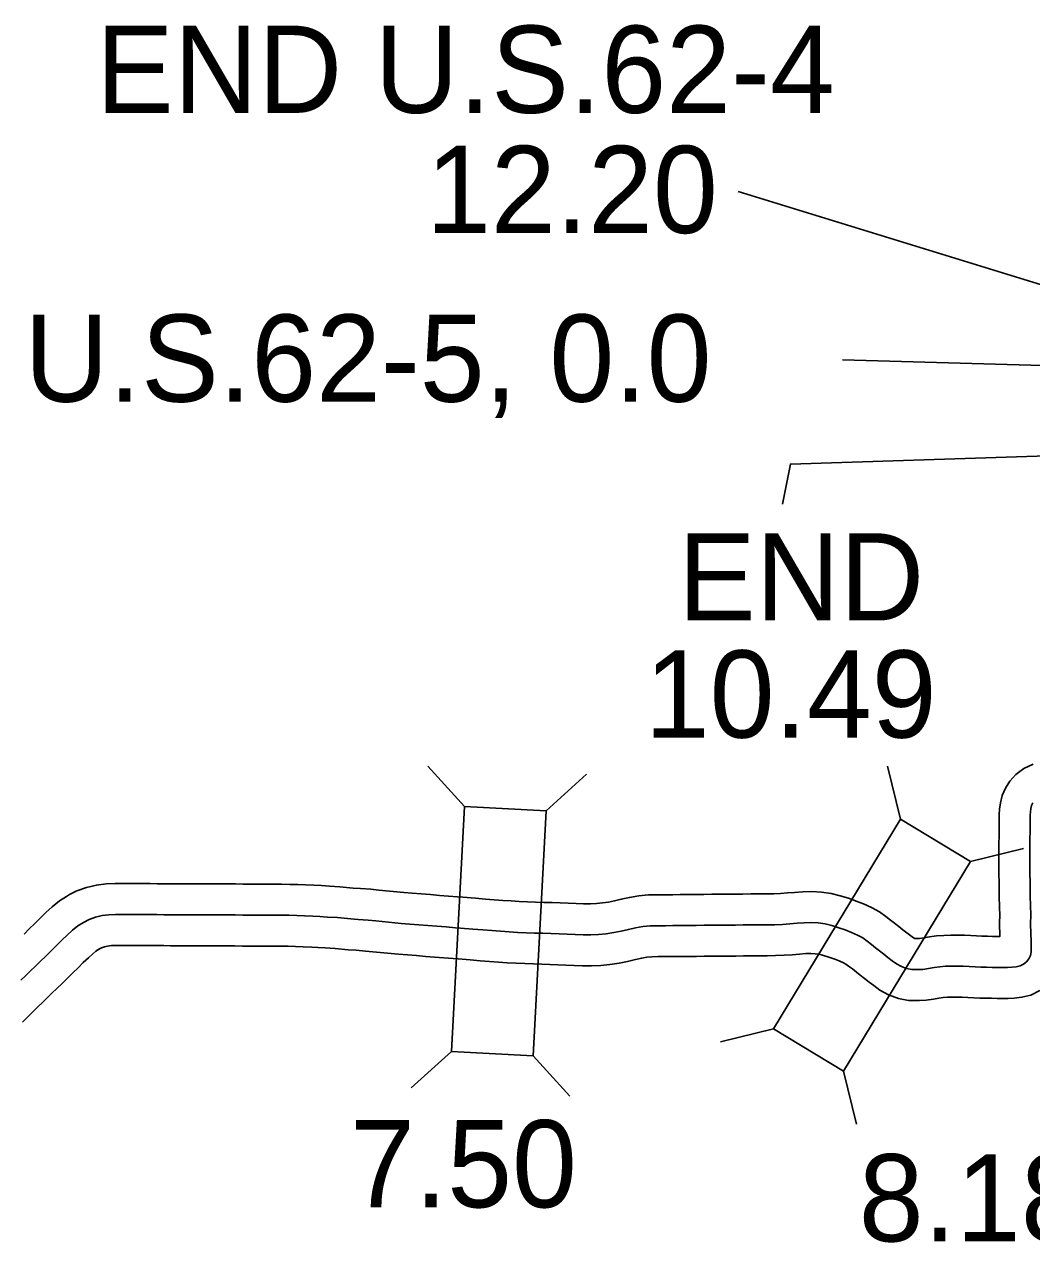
# Model space of a CAD drawing. Extents: x 31699 to 244310, y -8841 to 11474.
# Drawn here: x 137668.4 to 137993.7, y 961.1 to 1354.5 of the extents above; entities that cross this region are included whole.
import ezdxf

# ---------------------------------------------------------------- set-up
doc = ezdxf.new("R2010")
doc.units = 0
for name, color, linetype in [('B_Logo', 7, 'Continuous'), ('Level 55', 7, 'Continuous'), ('R_XS_EARTHWORK_STAGE1', 7, 'Continuous'), ('S_WALL', 7, 'Continuous'), ('S_WALL_ANNOT', 7, 'Continuous')]:
    doc.layers.add(name, color=color, linetype=linetype)

msp = doc.modelspace()

# ---------------------------------------------------------------- linework, layer by layer
at = {"layer": 'B_Logo'}
for points in [[(137933.47, 1062.08), (137935.54, 1061.28), (137937.45, 1060.44), (137939.12, 1059.49), (137940.57, 1058.45), (137941.92, 1057.39), (137943.25, 1056.36), (137944.57, 1055.32), (137945.89, 1054.26), (137947.26, 1053.21), (137948.65, 1052.14), (137950.08, 1051.11), (137951.63, 1050.24), (137953.28, 1049.66), (137955, 1049.34), (137957.25, 1049.28), (137958.56, 1049.37), (137960.37, 1049.64), (137962.2, 1049.95), (137964.05, 1050.2), (137965.91, 1050.36), (137967.79, 1050.43), (137969.69, 1050.43), (137971.61, 1050.37), (137973.54, 1050.27), (137975.44, 1050.17), (137977.31, 1050.1), (137979.13, 1050.05), (137980.91, 1050.01), (137982.62, 1049.99), (137984.27, 1049.97), (137985.83, 1049.99), (137987.31, 1050.04), (137988.69, 1050.2), (137989.96, 1050.52), (137991.09, 1051.06), (137992.04, 1051.8), (137992.77, 1052.76), (137993.26, 1053.87), (137993.49, 1055.06), (137993.57, 1056.32), (137993.54, 1057.62), (137993.51, 1058.96), (137993.42, 1060.36), (137993.43, 1061.81), (137993.33, 1063.19), (137993.34, 1064.67), (137993.37, 1066.2), (137993.41, 1067.77), (137993.27, 1069.23), (137993.3, 1070.78), (137993.22, 1072.26), (137993.16, 1073.68), (137993.24, 1075.21), (137993.16, 1076.66), (137993.15, 1078.18), (137993.12, 1079.75), (137993.1, 1081.36), (137993.07, 1083.05), (137993.06, 1084.79), (137993.05, 1086.57), (137993.08, 1088.36), (137993.11, 1090.13), (137993.14, 1091.87), (137993.18, 1093.54), (137993.21, 1095.12), (137993.22, 1096.6), (137993.23, 1097.93), (137993.24, 1099.14), (137993.28, 1100.23), (137993.41, 1101.26), (137993.67, 1102.24), (137994.07, 1103.18)], [(137687.43, 1064.54), (137689.34, 1065.5), (137691.35, 1066.23), (137693.46, 1066.73), (137695.62, 1067), (137697.82, 1067.1), (137698.79, 1067.07), (137702.26, 1067.09), (137704.5, 1067.07), (137706.74, 1067.05), (137708.98, 1067.04), (137711.21, 1067.03), (137713.42, 1067.02), (137715.64, 1067.01), (137717.86, 1067), (137720.09, 1067), (137722.07, 1067), (137724.64, 1066.99), (137726.96, 1066.98), (137729.3, 1066.97), (137731.68, 1066.96), (137734.07, 1066.95), (137736.49, 1066.93), (137738.92, 1066.9), (137741.36, 1066.88), (137743.82, 1066.88), (137746.3, 1066.88), (137748.79, 1066.87), (137751.3, 1066.85), (137753.82, 1066.81), (137756.32, 1066.73), (137758.81, 1066.62), (137761.52, 1066.55), (137763.77, 1066.45), (137766.26, 1066.25), (137769.48, 1066.06), (137773.76, 1065.64), (137776.2, 1065.49), (137779.43, 1065.25), (137781.85, 1065.02), (137790.07, 1064.2), (137792.91, 1063.99), (137795.78, 1063.76), (137798.69, 1063.53), (137801.63, 1063.29), (137804.6, 1063.05), (137807.58, 1062.81), (137809.24, 1062.7), (137813.18, 1062.39), (137816.44, 1062.09), (137819.32, 1061.87), (137822.15, 1061.66), (137824.96, 1061.47), (137827.72, 1061.31), (137830.44, 1061.2), (137833.14, 1061.1), (137835.81, 1061.01), (137838.44, 1060.91), (137841.05, 1060.81), (137843.65, 1060.7), (137846.25, 1060.61), (137848.82, 1060.55), (137851.34, 1060.54), (137853.83, 1060.64), (137856.29, 1060.87), (137858.72, 1061.23), (137861.1, 1061.7), (137863.44, 1062.25), (137865.78, 1062.79), (137868.14, 1063.2), (137870.53, 1063.42), (137872.94, 1063.46), (137875.38, 1063.46), (137877.85, 1063.47), (137880.34, 1063.5), (137882.85, 1063.53), (137885.36, 1063.56), (137887.88, 1063.58), (137890.41, 1063.6), (137892.94, 1063.61), (137895.48, 1063.64), (137898.01, 1063.66), (137900.55, 1063.69), (137903.08, 1063.71), (137905.63, 1063.74), (137908.18, 1063.76), (137910.71, 1063.79), (137913.18, 1063.89), (137915.59, 1064.06), (137917.93, 1064.26), (137920.24, 1064.43), (137922.51, 1064.49), (137924.76, 1064.37), (137927, 1064.03), (137929.2, 1063.49), (137931.36, 1062.82), (137933.47, 1062.08)], [(137667.21, 1045.83), (137668.75, 1047.32), (137670.34, 1048.85), (137671.97, 1050.41), (137673.62, 1052), (137675.3, 1053.65), (137676.99, 1055.33), (137678.72, 1057.03), (137680.46, 1058.74), (137682.21, 1060.4), (137683.91, 1061.98), (137685.62, 1063.37), (137687.43, 1064.54)]]:
    msp.add_lwpolyline(points, dxfattribs=at)
at = {"layer": 'Level 55'}
for p, q in [((137682, 1072.94), (137682.94, 1073.48)), ((137936.77, 1071.52), (137937.06, 1071.41)), ((137692.86, 1056.14), (137691.92, 1055.6)), ((137930.17, 1052.64), (137929.89, 1052.74))]:
    msp.add_line(p, q, dxfattribs=at)
for points in [[(137937.06, 1071.41), (137939.37, 1070.53), (137941.96, 1069.37), (137944.53, 1067.91), (137946.56, 1066.45), (137948.06, 1065.28), (137949.42, 1064.23), (137950.78, 1063.15), (137952.07, 1062.13), (137953.35, 1061.13), (137954.61, 1060.17), (137955.47, 1059.55), (137955.76, 1059.39), (137955.88, 1059.35), (137956.04, 1059.32), (137957.03, 1059.29), (137957.49, 1059.32), (137958.82, 1059.52), (137960.69, 1059.83), (137962.95, 1060.14), (137965.3, 1060.34), (137967.59, 1060.43), (137969.84, 1060.43), (137972.02, 1060.36), (137974.06, 1060.26), (137975.9, 1060.16), (137977.64, 1060.09), (137979.37, 1060.05), (137981.07, 1060.01), (137982.75, 1059.99), (137983.43, 1059.98), (137983.42, 1060.08), (137983.43, 1061.45), (137983.32, 1062.85), (137983.34, 1064.8), (137983.37, 1066.42), (137983.4, 1067.41), (137983.26, 1068.85), (137983.29, 1070.62), (137983.23, 1071.77), (137983.14, 1073.72), (137983.22, 1075.22), (137983.16, 1076.36), (137983.15, 1078.06), (137983.13, 1079.59), (137983.1, 1081.21), (137983.07, 1082.93), (137983.06, 1084.73), (137983.05, 1086.62), (137983.08, 1088.51), (137983.11, 1090.33), (137983.15, 1092.09), (137983.18, 1093.73), (137983.21, 1095.24), (137983.22, 1096.68), (137983.23, 1098.01), (137983.24, 1099.36), (137983.3, 1101.06), (137983.58, 1103.17), (137984.17, 1105.48), (137985.19, 1107.84), (137986.62, 1110.13), (137988.59, 1112.3), (137991.15, 1114.22), (137994.2, 1115.57)], [(137682.94, 1073.48), (137685.37, 1074.7), (137688.48, 1075.83), (137691.67, 1076.58), (137694.77, 1076.98), (137697.75, 1077.1), (137698.91, 1077.07), (137702.28, 1077.09), (137704.58, 1077.07), (137706.79, 1077.05), (137709.03, 1077.04), (137711.27, 1077.03), (137713.47, 1077.02), (137715.67, 1077.01), (137717.87, 1077), (137720.11, 1077), (137722.11, 1077), (137724.67, 1076.99), (137726.98, 1076.98), (137729.35, 1076.97), (137731.73, 1076.96), (137734.15, 1076.95), (137736.58, 1076.93), (137739, 1076.9), (137741.41, 1076.88), (137743.83, 1076.88), (137746.31, 1076.88), (137748.84, 1076.87), (137751.42, 1076.85), (137754.06, 1076.81), (137756.71, 1076.73), (137759.17, 1076.61), (137761.86, 1076.54), (137764.38, 1076.43), (137766.95, 1076.23), (137770.27, 1076.03), (137774.56, 1075.61), (137776.89, 1075.46), (137780.27, 1075.21), (137782.81, 1074.97), (137790.94, 1074.16), (137793.67, 1073.96), (137796.57, 1073.73), (137799.5, 1073.5), (137802.44, 1073.25), (137805.39, 1073.02), (137808.31, 1072.79), (137809.97, 1072.68), (137814.04, 1072.35), (137817.28, 1072.05), (137820.06, 1071.84), (137822.86, 1071.63), (137825.57, 1071.45), (137828.21, 1071.3), (137830.84, 1071.19), (137833.49, 1071.09), (137836.16, 1071), (137838.82, 1070.91), (137841.46, 1070.8), (137844.04, 1070.69), (137846.54, 1070.61), (137848.96, 1070.55), (137851.16, 1070.54), (137853.16, 1070.62), (137855.08, 1070.8), (137857.02, 1071.09), (137859, 1071.47), (137861.16, 1071.98), (137863.78, 1072.6), (137866.83, 1073.12), (137869.99, 1073.41), (137872.86, 1073.46), (137875.36, 1073.46), (137877.77, 1073.47), (137880.22, 1073.5), (137882.73, 1073.53), (137885.26, 1073.56), (137887.8, 1073.58), (137890.35, 1073.6), (137892.87, 1073.61), (137895.38, 1073.64), (137897.91, 1073.66), (137900.44, 1073.69), (137902.97, 1073.71), (137905.54, 1073.74), (137908.09, 1073.76), (137910.45, 1073.79), (137912.62, 1073.88), (137914.81, 1074.03), (137917.14, 1074.23), (137919.73, 1074.42), (137922.65, 1074.5), (137925.78, 1074.33), (137928.95, 1073.85), (137931.89, 1073.13), (137934.5, 1072.31), (137936.77, 1071.52)], [(137668.27, 1060.76), (137669.96, 1062.43), (137671.71, 1064.16), (137673.51, 1065.93), (137675.36, 1067.69), (137677.35, 1069.53), (137679.73, 1071.47), (137682, 1072.94)], [(137667.78, 1032.34), (137668.59, 1033.14), (137670.43, 1034.97), (137671.29, 1035.82), (137672.71, 1037.22), (137674.19, 1038.66), (137675.7, 1040.13), (137677.26, 1041.63), (137678.89, 1043.19), (137680.59, 1044.83), (137682.32, 1046.53), (137684.03, 1048.22), (137685.72, 1049.9), (137687.41, 1051.55), (137689.06, 1053.12), (137690.47, 1054.42), (137691.51, 1055.27), (137692.86, 1056.14)], [(137691.92, 1055.6), (137693.3, 1056.3), (137694.22, 1056.63), (137695.25, 1056.88), (137696.47, 1057.03), (137697.88, 1057.09), (137698.66, 1057.07), (137702.24, 1057.09), (137704.42, 1057.07), (137706.69, 1057.05), (137708.93, 1057.04), (137711.15, 1057.03), (137713.38, 1057.02), (137715.61, 1057.01), (137717.85, 1057), (137720.08, 1057), (137722.04, 1057), (137724.6, 1056.99), (137726.93, 1056.98), (137729.26, 1056.97), (137731.62, 1056.96), (137734, 1056.95), (137736.39, 1056.93), (137738.83, 1056.9), (137741.31, 1056.88), (137743.8, 1056.88), (137746.28, 1056.88), (137748.74, 1056.87), (137751.19, 1056.85), (137753.58, 1056.81), (137755.92, 1056.74), (137758.45, 1056.62), (137761.17, 1056.55), (137763.16, 1056.47), (137765.56, 1056.28), (137768.7, 1056.09), (137772.95, 1055.67), (137775.51, 1055.51), (137778.59, 1055.28), (137780.88, 1055.07), (137789.21, 1054.23), (137792.15, 1054.02), (137794.99, 1053.8), (137797.88, 1053.56), (137800.82, 1053.32), (137803.81, 1053.08), (137806.86, 1052.84), (137808.51, 1052.73), (137812.32, 1052.43), (137815.59, 1052.12), (137818.57, 1051.89), (137821.45, 1051.68), (137824.34, 1051.49), (137827.23, 1051.33), (137830.05, 1051.2), (137832.8, 1051.11), (137835.45, 1051.02), (137838.06, 1050.92), (137840.65, 1050.82), (137843.27, 1050.71), (137845.95, 1050.61), (137848.67, 1050.55), (137851.53, 1050.54), (137854.5, 1050.66), (137857.5, 1050.94), (137860.42, 1051.37), (137863.2, 1051.92), (137865.73, 1052.51), (137867.78, 1052.99), (137869.45, 1053.28), (137871.06, 1053.43), (137873.02, 1053.46), (137875.4, 1053.46), (137877.94, 1053.47), (137880.47, 1053.5), (137882.97, 1053.53), (137885.46, 1053.56), (137887.96, 1053.58), (137890.46, 1053.6), (137893.01, 1053.61), (137895.58, 1053.64), (137898.11, 1053.66), (137900.65, 1053.69), (137903.2, 1053.71), (137905.73, 1053.74), (137908.27, 1053.76), (137910.97, 1053.79), (137913.74, 1053.91), (137916.37, 1054.09), (137918.71, 1054.29), (137920.74, 1054.44), (137922.38, 1054.49), (137923.74, 1054.41), (137925.05, 1054.22), (137926.51, 1053.85), (137928.22, 1053.32), (137930.17, 1052.64)], [(137929.89, 1052.74), (137931.72, 1052.04), (137932.94, 1051.5), (137933.71, 1051.06), (137934.57, 1050.44), (137935.78, 1049.5), (137937.08, 1048.49), (137938.35, 1047.48), (137939.72, 1046.39), (137941.16, 1045.28), (137942.68, 1044.12), (137944.69, 1042.67), (137947.49, 1041.1), (137950.68, 1039.97), (137953.95, 1039.36), (137957.46, 1039.28), (137959.64, 1039.42), (137961.93, 1039.76), (137963.71, 1040.06), (137965.15, 1040.26), (137966.52, 1040.37), (137967.98, 1040.43), (137969.54, 1040.43), (137971.2, 1040.38), (137973.02, 1040.28), (137974.99, 1040.18), (137976.98, 1040.1), (137978.9, 1040.05), (137980.75, 1040.02), (137982.5, 1040), (137984.25, 1039.97), (137986.06, 1039.99), (137988.04, 1040.06), (137990.51, 1040.34), (137993.39, 1041.08), (137996.37, 1042.5)]]:
    msp.add_lwpolyline(points, dxfattribs=at)
at = {"layer": 'R_XS_EARTHWORK_STAGE1'}
for p, q in [((137810.47, 1101.94), (137798.69, 1115.02)), ((137951.34, 1097.89), (137947.14, 1114.98)), ((137836.84, 1100.58), (137849.91, 1112.36)), ((137973.92, 1084.21), (137991.02, 1088.42)), ((137910.32, 1030.14), (137893.23, 1025.93)), ((137806.37, 1022.85), (137793.3, 1011.07)), ((137832.74, 1021.48), (137844.52, 1008.41)), ((137932.91, 1016.46), (137937.11, 999.37))]:
    msp.add_line(p, q, dxfattribs=at)
for points in [[(137810.47, 1101.94), (137806.37, 1022.85), (137832.74, 1021.48), (137836.84, 1100.58)], [(137951.34, 1097.89), (137910.32, 1030.14), (137932.91, 1016.46), (137973.92, 1084.21)]]:
    msp.add_lwpolyline(points, close=True, dxfattribs=at)
at = {"layer": 'S_WALL_ANNOT'}
for points in [[(137898.95, 1300.56), (138003.81, 1268.18), (138167.89, 1259.11)], [(137932.61, 1246.16), (138168.27, 1239.5)], [(137913.19, 1199.53), (137915.78, 1212.48), (138154.66, 1220.22)]]:
    msp.add_lwpolyline(points, dxfattribs=at)

# ---------------------------------------------------------------- texts
at = {"layer": 'S_WALL'}
for s, p in [('7.50', (137773.53, 972.52)), ('8.18', (137937.84, 961.53))]:
    msp.add_text(s, height=28.16, dxfattribs=at).set_placement(p)
at = {"layer": 'S_WALL_ANNOT'}
for s, height, p in [('END U.S.62-4', 28.1599, (137691.5, 1325.9)), ('12.20', 28.16, (137798.1, 1287.11)), ('U.S.62-5, 0.0', 28.1599, (137668.41, 1232.64)), ('END', 28.16, (137879.45, 1162.01)), ('10.49', 28.16, (137868.75, 1124.18))]:
    msp.add_text(s, height=height, dxfattribs=at).set_placement(p)

doc.saveas('drawing.dxf')
